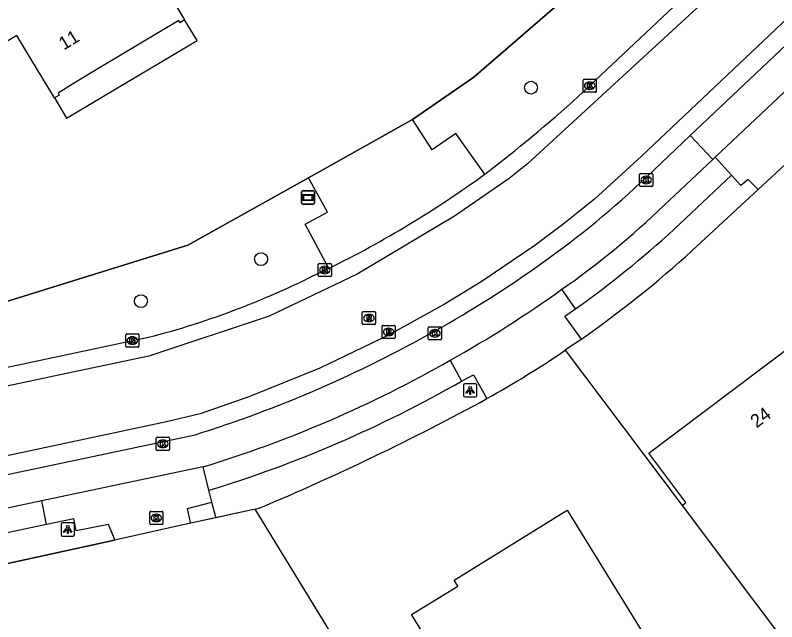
# Model space of a CAD drawing. Extents: x 156651 to 158072, y 387631 to 388990.
# Drawn here: x 157592.7 to 157650.4, y 388276.8 to 388322.7 of the extents above; entities that cross this region are included whole.
import ezdxf

# ---------------------------------------------------------------- set-up
doc = ezdxf.new("R2010")
doc.units = 0
for name, color, linetype in [('IMGEO_Berm_groen', 7, 'Continuous'), ('IMGEO_Boom', 7, 'Continuous'), ('IMGEO_Groenvoorziening', 7, 'Continuous'), ('IMGEO_Hek', 7, 'Continuous'), ('IMGEO_Kolk', 7, 'Continuous'), ('IMGEO_Lichtpunt', 7, 'Continuous'), ('IMGEO_Pand', 7, 'Continuous'), ('IMGEO_Pand_nummerreeks', 7, 'Continuous'), ('IMGEO_Pand_overbouw', 7, 'Continuous'), ('IMGEO_Pand_vergunning_verleend', 7, 'Continuous'), ('IMGEO_Rijbaan_lokaal_gesloten', 7, 'Continuous'), ('IMGEO_Rijbaan_lokaal_open', 7, 'Continuous'), ('IMGEO_Rioolput', 7, 'Continuous'), ('IMGEO_Verklikker', 7, 'Continuous'), ('IMGEO_Voetpad_open', 7, 'Continuous')]:
    doc.layers.add(name, color=color, linetype=linetype)

msp = doc.modelspace()

# ---------------------------------------------------------------- linework, layer by layer
at = {"layer": 'IMGEO_Berm_groen'}
for points in [[(157622.816, 388314.826), (157627.449, 388318.044), (157654.429, 388341.395)], [(157576.008, 388296.685), (157584.343, 388298.638), (157605.786, 388305.311), (157614.939, 388310.397)]]:
    msp.add_lwpolyline(points, dxfattribs=at)
at = {"layer": 'IMGEO_Boom'}
for centre in [(157631.786, 388317.24), (157611.34, 388304.245), (157602.24, 388301.062)]:
    msp.add_circle(centre, 0.489, dxfattribs=at)
at = {"layer": 'IMGEO_Groenvoorziening'}
for points in [[(157648.991, 388309.515), (157643.997, 388304.904)], [(157634.373, 388297.334), (157643.226, 388285.576)], [(157610.903, 388285.301), (157607.916, 388284.647)], [(157610.903, 388285.301), (157611.205, 388285.37)], [(157645.529, 388228.506), (157632.467, 388250), (157610.903, 388285.301)], [(157584.393, 388279.471), (157600.248, 388282.949)]]:
    msp.add_lwpolyline(points, dxfattribs=at)
for centre, radius, start, end in [((157588.658, 388365.454), 82.029, 304.90744, 312.42549), ((157535.958, 388463.765), 193.615, 292.86996, 298.53556)]:
    msp.add_arc(centre, radius, start, end, dxfattribs=at)
at = {"layer": 'IMGEO_Hek'}
for points in [[(157654.429, 388341.395), (157627.449, 388318.044), (157622.816, 388314.826)], [(157622.816, 388314.826), (157614.939, 388310.397)], [(157614.939, 388310.397), (157605.786, 388305.311), (157584.343, 388298.638), (157576.008, 388296.685)], [(157610.903, 388285.301), (157606.015, 388284.23)], [(157632.467, 388250), (157610.903, 388285.301)], [(157606.015, 388284.23), (157605.995, 388284.226), (157600.361, 388282.974)], [(157600.361, 388282.974), (157600.248, 388282.949), (157584.393, 388279.471), (157583.238, 388279.218), (157580.396, 388278.594)]]:
    msp.add_lwpolyline(points, dxfattribs=at)
at = {"layer": 'IMGEO_Kolk'}
for p, q in [((157635.73, 388316.965), (157635.73, 388317.817)), ((157635.805, 388317.891), (157636.657, 388317.891)), ((157636.218, 388317.671), (157636.243, 388317.671)), ((157636.731, 388317.817), (157636.731, 388316.965)), ((157636.241, 388317.111), (157636.216, 388317.111)), ((157636.657, 388316.891), (157635.805, 388316.891)), ((157640.004, 388309.818), (157640.004, 388310.67)), ((157640.079, 388310.744), (157640.931, 388310.744)), ((157641.005, 388310.67), (157641.005, 388309.818)), ((157640.492, 388310.524), (157640.517, 388310.524)), ((157640.931, 388309.744), (157640.079, 388309.744)), ((157640.515, 388309.964), (157640.49, 388309.964)), ((157615.667, 388302.998), (157615.667, 388303.85)), ((157615.742, 388303.924), (157616.594, 388303.924)), ((157616.668, 388303.85), (157616.668, 388302.998)), ((157616.155, 388303.704), (157616.18, 388303.704)), ((157616.594, 388302.924), (157615.742, 388302.924)), ((157616.178, 388303.144), (157616.153, 388303.144)), ((157624.081, 388299.123), (157624.933, 388299.123)), ((157601.165, 388298.575), (157602.017, 388298.575)), ((157624.006, 388298.197), (157624.006, 388299.049)), ((157624.494, 388298.903), (157624.519, 388298.903)), ((157625.007, 388299.049), (157625.007, 388298.197)), ((157601.09, 388297.649), (157601.09, 388298.501)), ((157601.578, 388298.355), (157601.603, 388298.355)), ((157602.091, 388298.501), (157602.091, 388297.649)), ((157624.933, 388298.123), (157624.081, 388298.123)), ((157624.517, 388298.343), (157624.492, 388298.343)), ((157602.017, 388297.575), (157601.165, 388297.575)), ((157601.601, 388297.795), (157601.576, 388297.795)), ((157603.399, 388289.819), (157603.399, 388290.671)), ((157603.474, 388290.745), (157604.326, 388290.745)), ((157603.887, 388290.525), (157603.912, 388290.525)), ((157604.4, 388290.671), (157604.4, 388289.819)), ((157603.91, 388289.965), (157603.885, 388289.965)), ((157604.326, 388289.745), (157603.474, 388289.745)), ((157602.908, 388284.201), (157602.908, 388285.053)), ((157602.983, 388285.127), (157603.835, 388285.127)), ((157603.396, 388284.907), (157603.421, 388284.907)), ((157603.909, 388285.053), (157603.909, 388284.201)), ((157603.835, 388284.127), (157602.983, 388284.127)), ((157603.419, 388284.347), (157603.394, 388284.347))]:
    msp.add_line(p, q, dxfattribs=at)
for points in [[(157635.73, 388316.965), (157635.73, 388317.817)], [(157635.805, 388317.891), (157636.657, 388317.891)], [(157636.051, 388317.591), (157636.174, 388317.591), (157636.174, 388317.44), (157636.304, 388317.591), (157636.468, 388317.591), (157636.322, 388317.44), (157636.475, 388317.191), (157636.323, 388317.191), (157636.238, 388317.355), (157636.174, 388317.288), (157636.174, 388317.191), (157636.051, 388317.191), (157636.051, 388317.591)], [(157636.731, 388317.817), (157636.731, 388316.965)], [(157636.657, 388316.891), (157635.805, 388316.891)], [(157640.004, 388309.818), (157640.004, 388310.67)], [(157640.079, 388310.744), (157640.931, 388310.744)], [(157641.005, 388310.67), (157641.005, 388309.818)], [(157640.325, 388310.444), (157640.448, 388310.444), (157640.448, 388310.293), (157640.578, 388310.444), (157640.742, 388310.444), (157640.596, 388310.293), (157640.749, 388310.044), (157640.597, 388310.044), (157640.512, 388310.208), (157640.448, 388310.141), (157640.448, 388310.044), (157640.325, 388310.044), (157640.325, 388310.444)], [(157640.931, 388309.744), (157640.079, 388309.744)], [(157615.667, 388302.998), (157615.667, 388303.85)], [(157615.742, 388303.924), (157616.594, 388303.924)], [(157616.668, 388303.85), (157616.668, 388302.998)], [(157615.988, 388303.624), (157616.111, 388303.624), (157616.111, 388303.473), (157616.241, 388303.624), (157616.405, 388303.624), (157616.259, 388303.473), (157616.412, 388303.224), (157616.26, 388303.224), (157616.175, 388303.388), (157616.111, 388303.321), (157616.111, 388303.224), (157615.988, 388303.224), (157615.988, 388303.624)], [(157616.594, 388302.924), (157615.742, 388302.924)], [(157624.081, 388299.123), (157624.933, 388299.123)], [(157601.165, 388298.575), (157602.017, 388298.575)], [(157624.006, 388298.197), (157624.006, 388299.049)], [(157624.327, 388298.823), (157624.45, 388298.823), (157624.45, 388298.672), (157624.58, 388298.823), (157624.744, 388298.823), (157624.598, 388298.672), (157624.751, 388298.423), (157624.599, 388298.423), (157624.514, 388298.587), (157624.45, 388298.52), (157624.45, 388298.423), (157624.327, 388298.423), (157624.327, 388298.823)], [(157625.007, 388299.049), (157625.007, 388298.197)], [(157601.09, 388297.649), (157601.09, 388298.501)], [(157601.411, 388298.275), (157601.534, 388298.275), (157601.534, 388298.124), (157601.664, 388298.275), (157601.828, 388298.275), (157601.682, 388298.124), (157601.835, 388297.875), (157601.683, 388297.875), (157601.598, 388298.039), (157601.534, 388297.972), (157601.534, 388297.875), (157601.411, 388297.875), (157601.411, 388298.275)], [(157602.091, 388298.501), (157602.091, 388297.649)], [(157624.933, 388298.123), (157624.081, 388298.123)], [(157602.017, 388297.575), (157601.165, 388297.575)], [(157603.399, 388289.819), (157603.399, 388290.671)], [(157603.474, 388290.745), (157604.326, 388290.745)], [(157604.4, 388290.671), (157604.4, 388289.819)], [(157603.72, 388290.445), (157603.843, 388290.445), (157603.843, 388290.294), (157603.973, 388290.445), (157604.137, 388290.445), (157603.991, 388290.294), (157604.144, 388290.045), (157603.992, 388290.045), (157603.907, 388290.209), (157603.843, 388290.142), (157603.843, 388290.045), (157603.72, 388290.045), (157603.72, 388290.445)], [(157604.326, 388289.745), (157603.474, 388289.745)], [(157602.908, 388284.201), (157602.908, 388285.053)], [(157602.983, 388285.127), (157603.835, 388285.127)], [(157603.229, 388284.827), (157603.352, 388284.827), (157603.352, 388284.676), (157603.482, 388284.827), (157603.646, 388284.827), (157603.5, 388284.676), (157603.653, 388284.427), (157603.501, 388284.427), (157603.416, 388284.591), (157603.352, 388284.524), (157603.352, 388284.427), (157603.229, 388284.427), (157603.229, 388284.827)], [(157603.909, 388285.053), (157603.909, 388284.201)], [(157603.835, 388284.127), (157602.983, 388284.127)]]:
    msp.add_lwpolyline(points, dxfattribs=at)
for centre, start, end in [((157635.807, 388317.815), 91.55205, 178.44795), ((157635.807, 388317.815), 91.55205, 178.44795), ((157636.655, 388317.815), 1.55205, 88.44795), ((157636.655, 388317.815), 1.55205, 88.44795), ((157635.807, 388316.967), 181.55205, 268.44795), ((157635.807, 388316.967), 181.55205, 268.44795), ((157636.655, 388316.967), 271.55205, 358.44795), ((157636.655, 388316.967), 271.55205, 358.44795), ((157640.081, 388310.668), 91.55205, 178.44795), ((157640.081, 388310.668), 91.55205, 178.44795), ((157640.929, 388310.668), 1.55205, 88.44795), ((157640.929, 388310.668), 1.55205, 88.44795), ((157640.081, 388309.82), 181.55205, 268.44795), ((157640.081, 388309.82), 181.55205, 268.44795), ((157640.929, 388309.82), 271.55205, 358.44795), ((157640.929, 388309.82), 271.55205, 358.44795), ((157615.744, 388303.848), 91.55205, 178.44795), ((157615.744, 388303.848), 91.55205, 178.44795), ((157616.592, 388303.848), 1.55205, 88.44795), ((157616.592, 388303.848), 1.55205, 88.44795), ((157615.744, 388303), 181.55205, 268.44795), ((157615.744, 388303), 181.55205, 268.44795), ((157616.592, 388303), 271.55205, 358.44795), ((157616.592, 388303), 271.55205, 358.44795), ((157624.083, 388299.047), 91.55205, 178.44795), ((157624.083, 388299.047), 91.55205, 178.44795), ((157624.931, 388299.047), 1.55205, 88.44795), ((157624.931, 388299.047), 1.55205, 88.44795), ((157601.167, 388298.499), 91.55205, 178.44795), ((157601.167, 388298.499), 91.55205, 178.44795), ((157602.015, 388298.499), 1.55205, 88.44795), ((157602.015, 388298.499), 1.55205, 88.44795), ((157624.083, 388298.199), 181.55205, 268.44795), ((157624.083, 388298.199), 181.55205, 268.44795), ((157624.931, 388298.199), 271.55205, 358.44795), ((157624.931, 388298.199), 271.55205, 358.44795), ((157601.167, 388297.651), 181.55205, 268.44795), ((157601.167, 388297.651), 181.55205, 268.44795), ((157602.015, 388297.651), 271.55205, 358.44795), ((157602.015, 388297.651), 271.55205, 358.44795), ((157603.476, 388290.669), 91.55205, 178.44795), ((157603.476, 388290.669), 91.55205, 178.44795), ((157604.324, 388290.669), 1.55205, 88.44795), ((157604.324, 388290.669), 1.55205, 88.44795), ((157603.476, 388289.821), 181.55205, 268.44795), ((157603.476, 388289.821), 181.55205, 268.44795), ((157604.324, 388289.821), 271.55205, 358.44795), ((157604.324, 388289.821), 271.55205, 358.44795), ((157602.985, 388285.051), 91.55205, 178.44795), ((157602.985, 388285.051), 91.55205, 178.44795), ((157603.833, 388285.051), 1.55205, 88.44795), ((157603.833, 388285.051), 1.55205, 88.44795), ((157602.985, 388284.203), 181.55205, 268.44795), ((157602.985, 388284.203), 181.55205, 268.44795), ((157603.833, 388284.203), 271.55205, 358.44795), ((157603.833, 388284.203), 271.55205, 358.44795)]:
    msp.add_arc(centre, 0.0765, start, end, dxfattribs=at)
for centre, major_axis, ratio, start_param, end_param in [((157636.217, 388317.391), (-0.387, 0.002), 0.722429, 4.712389, 7.853982), ((157636.242, 388317.391), (-0.39, 0.002), 0.717154, 1.570796, 4.712389), ((157640.491, 388310.244), (-0.387, 0.002), 0.722429, 4.712389, 7.853982), ((157640.516, 388310.244), (-0.39, 0.002), 0.717154, 1.570796, 4.712389), ((157616.154, 388303.424), (-0.387, 0.002), 0.722429, 4.712389, 7.853982), ((157616.179, 388303.424), (-0.39, 0.002), 0.717154, 1.570796, 4.712389), ((157624.493, 388298.623), (-0.387, 0.002), 0.722429, 4.712389, 7.853982), ((157624.518, 388298.623), (-0.39, 0.002), 0.717154, 1.570796, 4.712389), ((157601.577, 388298.075), (-0.387, 0.002), 0.722429, 4.712389, 7.853982), ((157601.602, 388298.075), (-0.39, 0.002), 0.717154, 1.570796, 4.712389), ((157603.886, 388290.245), (-0.387, 0.002), 0.722429, 4.712389, 7.853982), ((157603.911, 388290.245), (-0.39, 0.002), 0.717154, 1.570796, 4.712389), ((157603.395, 388284.627), (-0.387, 0.002), 0.722429, 4.712389, 7.853982), ((157603.42, 388284.627), (-0.39, 0.002), 0.717154, 1.570796, 4.712389)]:
    msp.add_ellipse(centre, major_axis=major_axis, ratio=ratio, start_param=start_param, end_param=end_param, dxfattribs=at)
at = {"layer": 'IMGEO_Lichtpunt'}
for p, q in [((157626.678, 388294.7), (157626.678, 388293.893)), ((157626.678, 388294.7), (157626.678, 388293.893)), ((157627.58, 388294.795), (157626.772, 388294.795)), ((157627.58, 388294.795), (157626.772, 388294.795)), ((157627.674, 388293.893), (157627.674, 388294.7)), ((157627.674, 388293.893), (157627.674, 388294.7)), ((157626.772, 388293.799), (157627.58, 388293.799)), ((157626.772, 388293.799), (157627.58, 388293.799)), ((157596.199, 388284.154), (157596.199, 388283.347)), ((157596.199, 388284.154), (157596.199, 388283.347)), ((157597.101, 388284.249), (157596.293, 388284.249)), ((157597.101, 388284.249), (157596.293, 388284.249)), ((157597.195, 388283.347), (157597.195, 388284.154)), ((157597.195, 388283.347), (157597.195, 388284.154)), ((157596.293, 388283.253), (157597.101, 388283.253)), ((157596.293, 388283.253), (157597.101, 388283.253))]:
    msp.add_line(p, q, dxfattribs=at)
for points in [[(157627.052, 388294.364), (157627.091, 388294.336), (157626.903, 388294.074), (157626.865, 388294.101), (157627.052, 388294.364)], [(157627.154, 388294.316), (157627.201, 388294.316), (157627.201, 388293.994), (157627.154, 388293.994), (157627.154, 388294.316)], [(157627.264, 388294.336), (157627.302, 388294.363), (157627.489, 388294.101), (157627.45, 388294.073), (157627.264, 388294.336)], [(157596.573, 388283.818), (157596.612, 388283.79), (157596.424, 388283.528), (157596.386, 388283.555), (157596.573, 388283.818)], [(157596.675, 388283.77), (157596.722, 388283.77), (157596.722, 388283.448), (157596.675, 388283.448), (157596.675, 388283.77)], [(157596.785, 388283.79), (157596.823, 388283.817), (157597.01, 388283.555), (157596.971, 388283.527), (157596.785, 388283.79)]]:
    msp.add_lwpolyline(points, dxfattribs=at)
for centre in [(157627.177, 388294.498), (157596.698, 388283.952)]:
    msp.add_circle(centre, 0.0994, dxfattribs=at)
for centre, start, end in [((157626.772, 388294.7), 90, 180), ((157626.772, 388294.7), 90, 180), ((157627.58, 388294.7), 0, 90), ((157627.58, 388294.7), 0, 90), ((157626.772, 388293.893), 180, 270), ((157626.772, 388293.893), 180, 270), ((157627.58, 388293.893), 270, 0), ((157627.58, 388293.893), 270, 360), ((157596.293, 388284.154), 90, 180), ((157596.293, 388284.154), 90, 180), ((157597.101, 388284.154), 0, 90), ((157597.101, 388284.154), 0, 90), ((157596.293, 388283.347), 180, 270), ((157596.293, 388283.347), 180, 270), ((157597.101, 388283.347), 270, 0), ((157597.101, 388283.347), 270, 360)]:
    msp.add_arc(centre, 0.0946, start, end, dxfattribs=at)
at = {"layer": 'IMGEO_Pand'}
for points in [[(157602.99, 388326.672), (157605.55, 388322.377), (157605.187, 388322.17), (157605.098, 388322.326), (157599.225, 388318.825), (157597.26, 388317.63), (157595.963, 388316.836), (157596.053, 388316.68), (157595.685, 388316.469), (157593.901, 388319.435), (157592.845, 388321.191), (157573.113, 388309.415)], [(157643.226, 388285.576), (157643.52, 388285.795), (157640.714, 388289.547), (157649.083, 388295.846), (157652.341, 388298.304), (157651.831, 388298.98), (157651.942, 388299.064), (157653.066, 388299.914), (157653.148, 388299.806), (157655.104, 388301.282), (157655.554, 388300.67), (157658.52, 388296.735), (157658.795, 388296.941), (157660.388, 388294.823), (157660.02, 388294.547), (157679.921, 388267.988), (157664.924, 388256.675)], [(157643.226, 388285.576), (157664.924, 388256.675)]]:
    msp.add_lwpolyline(points, dxfattribs=at)
at = {"layer": 'IMGEO_Pand_overbouw'}
msp.add_lwpolyline([(157606.495, 388320.823), (157605.55, 388322.377), (157605.187, 388322.17), (157605.098, 388322.326), (157599.225, 388318.825), (157597.26, 388317.63), (157595.963, 388316.836), (157596.053, 388316.68), (157595.685, 388316.469), (157596.611, 388314.921)], close=True, dxfattribs=at)
at = {"layer": 'IMGEO_Pand_vergunning_verleend'}
msp.add_lwpolyline([(157619.656, 388272.316), (157624.116, 388275.069), (157622.735, 388277.307), (157626.237, 388279.468), (157625.956, 388279.923), (157634.529, 388285.214), (157642.739, 388271.911), (157643.928, 388272.817), (157657.597, 388254.886), (157643.09, 388243.828), (157642.384, 388244.671), (157636.437, 388239.685), (157635.703, 388240.967), (157630.532, 388249.983), (157624.034, 388261.314), (157625.729, 388262.477), (157619.656, 388272.316)], dxfattribs=at)
at = {"layer": 'IMGEO_Rijbaan_lokaal_gesloten'}
for points in [[(157798.497, 388468.895), (157722.575, 388397.084), (157652.853, 388331.137), (157631.518, 388311.458), (157630.127, 388310.355), (157625.998, 388307.513), (157618.607, 388303.118), (157611.954, 388299.919), (157602.828, 388296.895), (157595.291, 388295.296), (157579.387, 388291.922), (157574.816, 388290.773), (157572.306, 388289.992), (157568.361, 388288.545), (157564.863, 388287.114), (157558.87, 388284.449), (157552.813, 388281.465), (157550.713, 388280.344), (157545.333, 388277.249), (157544.741, 388276.909)], [(157728.664, 388395.811), (157727.538, 388394.745), (157640.155, 388312.044), (157636.584, 388308.798), (157634.206, 388306.87), (157632.081, 388305.292), (157628.003, 388302.526), (157625.29, 388300.868), (157620.982, 388298.488), (157615.781, 388295.986), (157610.412, 388293.804), (157606.716, 388292.524), (157604.176, 388291.909), (157580.335, 388286.846)], [(157655.751, 388335.812), (157635.35, 388316.566)], [(157643.842, 388313.607), (157651.108, 388320.484)], [(157640.555, 388310.496), (157643.842, 388313.607)], [(157616.168, 388303.424), (157616.472, 388303.549)], [(157578.439, 388293.152), (157602.82, 388298.324)], [(157581.329, 388285.647), (157606.347, 388290.938)]]:
    msp.add_lwpolyline(points, dxfattribs=at)
for centre, radius, start, end in [((157563.629, 388395.656), 106.767, 307.27599, 312.20246), ((157581.166, 388375.267), 79.938, 296.21065, 306.12512), ((157592.833, 388360.319), 68.991, 305.22798, 313.76607), ((157582.569, 388373.865), 85.979, 299.18987, 305.60827), ((157586.815, 388360.23), 63.941, 284.49545, 297.32624), ((157578.303, 388380.532), 93.881, 287.38067, 299.47814)]:
    msp.add_arc(centre, radius, start, end, dxfattribs=at)
at = {"layer": 'IMGEO_Rijbaan_lokaal_open'}
for points in [[(157614.939, 388310.397), (157622.816, 388314.826)], [(157628.293, 388310.699), (157626.098, 388313.757), (157624.298, 388312.524), (157622.816, 388314.826)], [(157616.472, 388303.549), (157614.675, 388306.899), (157616.38, 388307.816), (157614.939, 388310.397)]]:
    msp.add_lwpolyline(points, dxfattribs=at)
at = {"layer": 'IMGEO_Rioolput'}
for p, q in [((157619.083, 388300.282), (157619.935, 388300.282)), ((157619.008, 388299.356), (157619.008, 388300.208)), ((157619.496, 388300.062), (157619.521, 388300.062)), ((157620.009, 388300.208), (157620.009, 388299.356)), ((157619.935, 388299.282), (157619.083, 388299.282)), ((157619.519, 388299.502), (157619.494, 388299.502)), ((157620.5, 388298.302), (157620.5, 388299.154)), ((157620.575, 388299.228), (157621.427, 388299.228)), ((157621.501, 388299.154), (157621.501, 388298.302)), ((157620.988, 388299.008), (157621.013, 388299.008)), ((157621.427, 388298.228), (157620.575, 388298.228)), ((157621.011, 388298.448), (157620.986, 388298.448))]:
    msp.add_line(p, q, dxfattribs=at)
for points in [[(157619.083, 388300.282), (157619.935, 388300.282)], [(157619.008, 388299.356), (157619.008, 388300.208)], [(157619.597, 388299.98), (157619.345, 388299.982), (157619.345, 388299.582)], [(157619.345, 388299.582), (157619.469, 388299.582), (157619.469, 388299.744), (157619.48, 388299.744)], [(157619.523, 388299.901), (157619.469, 388299.901), (157619.469, 388299.82)], [(157619.469, 388299.82), (157619.521, 388299.82)], [(157619.527, 388299.715), (157619.598, 388299.582), (157619.738, 388299.582), (157619.673, 388299.708)], [(157620.009, 388300.208), (157620.009, 388299.356)], [(157619.935, 388299.282), (157619.083, 388299.282)], [(157620.5, 388298.302), (157620.5, 388299.154)], [(157620.575, 388299.228), (157621.427, 388299.228)], [(157621.501, 388299.154), (157621.501, 388298.302)], [(157621.089, 388298.926), (157620.837, 388298.928), (157620.837, 388298.528)], [(157620.837, 388298.528), (157620.961, 388298.528), (157620.961, 388298.69), (157620.972, 388298.69)], [(157621.015, 388298.847), (157620.961, 388298.847), (157620.961, 388298.766)], [(157620.961, 388298.766), (157621.013, 388298.766)], [(157621.019, 388298.661), (157621.09, 388298.528), (157621.23, 388298.528), (157621.165, 388298.654)], [(157621.427, 388298.228), (157620.575, 388298.228)]]:
    msp.add_lwpolyline(points, dxfattribs=at)
for centre, radius, start, end in [((157619.085, 388300.206), 0.0765, 91.55205, 178.44795), ((157619.085, 388300.206), 0.0765, 91.55205, 178.44795), ((157619.933, 388300.206), 0.0765, 1.55205, 88.44795), ((157619.933, 388300.206), 0.0765, 1.55205, 88.44795), ((157619.479, 388299.691), 0.0533, 26.02933, 88.69889), ((157619.505, 388300.009), 0.19, 274.7715, 282.96867), ((157619.529, 388299.805), 0.0964, 77.00612, 93.18647), ((157619.543, 388299.862), 0.0378, 276.66336, 79.67722), ((157619.596, 388299.87), 0.109, 350.36119, 89.41601), ((157619.594, 388299.87), 0.112, 277.58423, 350.98172), ((157619.578, 388299.655), 0.108, 29.51342, 73.79051), ((157619.085, 388299.358), 0.0765, 181.55205, 268.44795), ((157619.085, 388299.358), 0.0765, 181.55205, 268.44795), ((157619.933, 388299.358), 0.0765, 271.55205, 358.44795), ((157619.933, 388299.358), 0.0765, 271.55205, 358.44795), ((157620.577, 388299.152), 0.0765, 91.55205, 178.44795), ((157620.577, 388299.152), 0.0765, 91.55205, 178.44795), ((157621.425, 388299.152), 0.0765, 1.55205, 88.44795), ((157621.425, 388299.152), 0.0765, 1.55205, 88.44795), ((157620.971, 388298.637), 0.0533, 26.02933, 88.69889), ((157620.997, 388298.955), 0.19, 274.7715, 282.96867), ((157621.021, 388298.751), 0.0964, 77.00612, 93.18647), ((157621.035, 388298.808), 0.0378, 276.66336, 79.67722), ((157621.088, 388298.816), 0.109, 350.36119, 89.41601), ((157621.086, 388298.816), 0.112, 277.58423, 350.98172), ((157621.07, 388298.601), 0.108, 29.51342, 73.79051), ((157620.577, 388298.304), 0.0765, 181.55205, 268.44795), ((157620.577, 388298.304), 0.0765, 181.55205, 268.44795), ((157621.425, 388298.304), 0.0765, 271.55205, 358.44795), ((157621.425, 388298.304), 0.0765, 271.55205, 358.44795)]:
    msp.add_arc(centre, radius, start, end, dxfattribs=at)
for centre, major_axis, ratio, start_param, end_param in [((157619.495, 388299.782), (-0.387, 0.002), 0.722429, 4.712389, 7.853982), ((157619.52, 388299.782), (-0.39, 0.002), 0.717154, 1.570796, 4.712389), ((157620.987, 388298.728), (-0.387, 0.002), 0.722429, 4.712389, 7.853982), ((157621.012, 388298.728), (-0.39, 0.002), 0.717154, 1.570796, 4.712389)]:
    msp.add_ellipse(centre, major_axis=major_axis, ratio=ratio, start_param=start_param, end_param=end_param, dxfattribs=at)
at = {"layer": 'IMGEO_Verklikker'}
for p, q in [((157614.397, 388308.514), (157614.397, 388309.314)), ((157614.397, 388309.314), (157614.397, 388308.514)), ((157614.497, 388309.414), (157615.287, 388309.414)), ((157615.287, 388309.414), (157614.497, 388309.414)), ((157615.387, 388309.314), (157615.387, 388308.514)), ((157615.387, 388308.514), (157615.387, 388309.314)), ((157615.287, 388308.414), (157614.497, 388308.414)), ((157614.497, 388308.414), (157615.287, 388308.414))]:
    msp.add_line(p, q, dxfattribs=at)
for points in [[(157614.498, 388309.146), (157615.286, 388309.146), (157615.286, 388308.682), (157614.498, 388308.682), (157614.498, 388309.146)], [(157614.563, 388309.081), (157614.563, 388308.747), (157615.221, 388308.747), (157615.221, 388309.081), (157614.563, 388309.081)]]:
    msp.add_lwpolyline(points, dxfattribs=at)
for centre, start, end in [((157614.497, 388309.314), 90, 180), ((157614.497, 388309.314), 90, 180), ((157615.287, 388309.314), 0, 90), ((157615.287, 388309.314), 360, 90), ((157614.497, 388308.514), 180, 270), ((157614.497, 388308.514), 180, 270), ((157615.287, 388308.514), 270, 0), ((157615.287, 388308.514), 270, 0)]:
    msp.add_arc(centre, 0.1, start, end, dxfattribs=at)
at = {"layer": 'IMGEO_Voetpad_open'}
for points in [[(157645.732, 388311.968), (157652.684, 388318.508)], [(157643.842, 388313.607), (157645.551, 388311.797)], [(157653.403, 388313.608), (157648.991, 388309.515)], [(157645.732, 388311.968), (157645.551, 388311.797)], [(157646.976, 388310.607), (157645.732, 388311.968)], [(157645.551, 388311.797), (157641.85, 388308.301)], [(157642.602, 388306.493), (157646.976, 388310.607)], [(157648.991, 388309.515), (157648.226, 388310.281), (157647.682, 388309.817), (157646.976, 388310.607)], [(157635.162, 388300.48), (157634.126, 388301.96)], [(157635.599, 388298.184), (157634.349, 388299.911), (157635.162, 388300.48)], [(157635.599, 388298.184), (157634.373, 388297.334)], [(157625.669, 388296.583), (157626.522, 388294.999)], [(157626.522, 388294.999), (157627.431, 388295.485), (157628.449, 388293.67)], [(157606.954, 388288.497), (157594.744, 388285.916)], [(157607.391, 388286.722), (157606.954, 388288.497)], [(157607.621, 388285.813), (157607.391, 388286.722)], [(157594.744, 388285.916), (157581.886, 388283.201)], [(157595.096, 388284.138), (157594.744, 388285.916)], [(157605.995, 388284.226), (157605.981, 388284.29), (157605.769, 388285.346), (157607.621, 388285.813)], [(157607.916, 388284.647), (157607.906, 388284.685), (157607.621, 388285.813)], [(157595.096, 388284.138), (157583.887, 388281.748)], [(157600.248, 388282.949), (157600.226, 388283.048), (157599.786, 388284.119), (157597.337, 388283.653), (157597.16, 388284.55), (157595.096, 388284.138)], [(157605.995, 388284.226), (157600.361, 388282.974), (157600.248, 388282.949)], [(157607.916, 388284.647), (157606.015, 388284.23), (157605.995, 388284.226)]]:
    msp.add_lwpolyline(points, dxfattribs=at)
for centre, radius, start, end in [((157595.588, 388356.778), 67.008, 305.10777, 313.66064), ((157589.716, 388364.321), 78.365, 305.44586, 312.44435), ((157581.225, 388375.825), 90.854, 299.2868, 305.60998), ((157588.863, 388364.294), 80.961, 299.27134, 304.20233), ((157579.898, 388376.819), 92.374, 287.03166, 299.70281), ((157580.105, 388376.036), 93.389, 286.98803, 299.80328)]:
    msp.add_arc(centre, radius, start, end, dxfattribs=at)

# ---------------------------------------------------------------- texts
at = {"layer": 'IMGEO_Pand_nummerreeks'}
for s, rotation, p in [('11', 31.30641, (157596.402, 388320.058)), ('24', 36.98563, (157648.873, 388291.411))]:
    msp.add_text(s, height=1, rotation=rotation, dxfattribs=at).set_placement(p)

doc.saveas('drawing.dxf')
